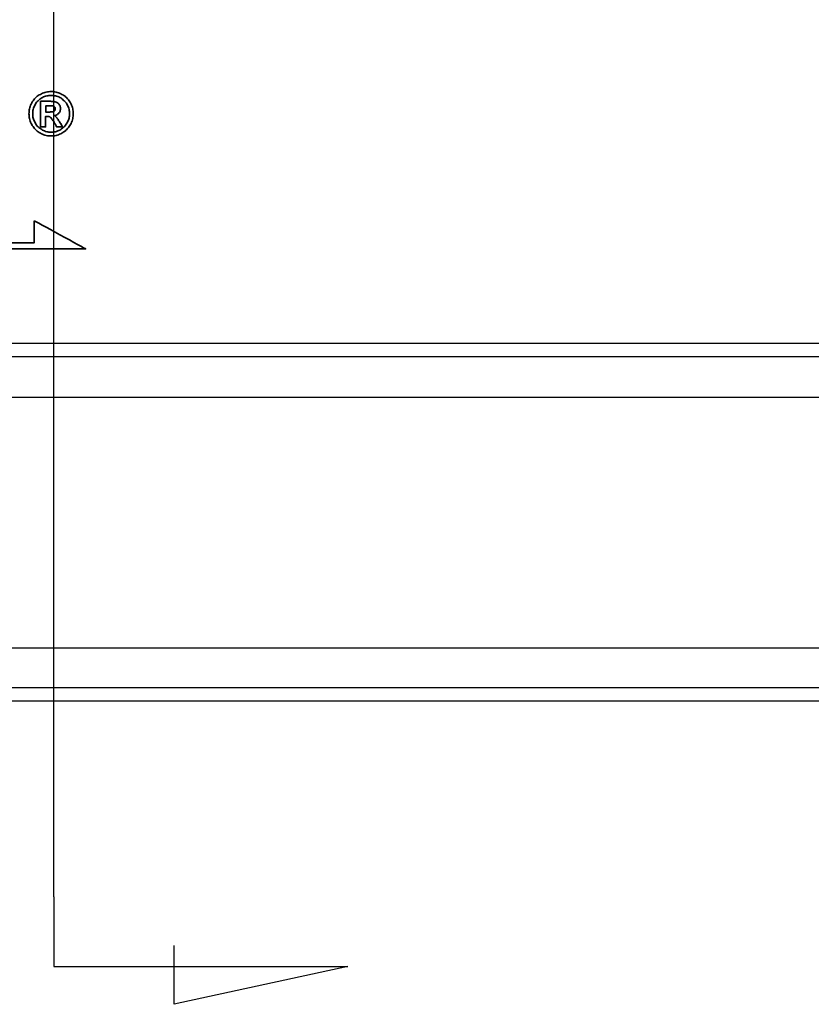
# Model space of a CAD drawing. Header units: millimetres. Extents: x -386 to 3135, y -1989 to 860.
# Tile 332 of 596: x 1750 to 1780, y -1942 to -1905. Entities that reach past the tile are written whole.
import ezdxf
from ezdxf.lldxf.tags import DXFTag

# ---------------------------------------------------------------- set-up
doc = ezdxf.new("R2010")
doc.units = ezdxf.units.MM
doc.layers.get('0').update_dxf_attribs({"linetype": 'CONTINUOUS'})
doc.layers.add('DIM', color=4, linetype='CONTINUOUS')
doc.layers.add('layer 1', color=7, linetype='CONTINUOUS')
tags = doc.linetypes.add('DASHED', pattern=[25.72, 12.86, -12.86]).pattern_tags.tags
tags[6:7] = [DXFTag(74, 4), DXFTag(75, 0), DXFTag(340, '0'), DXFTag(46, 0.0), DXFTag(50, 0.0), DXFTag(44, 0.0), DXFTag(45, 0.0)]
tags[4:5] = [DXFTag(74, 4), DXFTag(75, 0), DXFTag(340, '0'), DXFTag(46, 0.0), DXFTag(50, 0.0), DXFTag(44, 0.0), DXFTag(45, 0.0)]

# ---------------------------------------------------------------- blocks, each defined once
blk = doc.blocks.new('TBI MOTION logo(完整正式版)')
at = {"layer": 'layer 1', "color": 22, "lineweight": 35}
for points, knots in [([(81.20634, 4.98624), (81.20634, 4.98624), (81.18649, 5.32862), (81.18649, 5.32862), (81.18649, 5.32862), (81.18649, 5.32862), (81.13886, 5.66206), (81.13886, 5.66206), (81.13886, 5.66206), (81.13886, 5.66206), (81.04359, 5.97764), (81.04359, 5.97764), (81.04359, 5.97764), (81.04359, 5.97764), (80.91061, 6.29124), (80.91061, 6.29124), (80.91061, 6.29124), (80.91061, 6.29124), (80.75778, 6.58697), (80.75778, 6.58697), (80.75778, 6.58697), (80.75778, 6.58697), (80.5593, 6.85294), (80.5593, 6.85294), (80.5593, 6.85294), (80.5593, 6.85294), (80.33105, 7.1189), (80.33105, 7.1189), (80.33105, 7.1189), (80.33105, 7.1189), (80.09287, 7.33921), (80.09287, 7.33921), (80.09287, 7.33921), (80.09287, 7.33921), (79.815, 7.51982), (79.815, 7.51982), (79.815, 7.51982), (79.815, 7.51982), (79.51133, 7.69051), (79.51133, 7.69051), (79.51133, 7.69051), (79.51133, 7.69051), (79.19773, 7.8235), (79.19773, 7.8235), (79.19773, 7.8235), (79.19773, 7.8235), (78.88215, 7.91877), (78.88215, 7.91877), (78.88215, 7.91877), (78.88215, 7.91877), (78.54871, 7.95846), (78.54871, 7.95846), (78.54871, 7.95846), (78.54871, 7.95846), (78.21526, 7.98625), (78.21526, 7.98625), (78.21526, 7.98625), (78.21526, 7.98625), (77.87388, 7.95846), (77.87388, 7.95846), (77.87388, 7.95846), (77.87388, 7.95846), (77.54044, 7.91877), (77.54044, 7.91877), (77.54044, 7.91877), (77.54044, 7.91877), (77.22485, 7.8235), (77.22485, 7.8235), (77.22485, 7.8235), (77.22485, 7.8235), (76.91027, 7.69051), (76.91027, 7.69051), (76.91027, 7.69051), (76.91027, 7.69051), (76.6056, 7.51982), (76.6056, 7.51982), (76.6056, 7.51982), (76.6056, 7.51982), (76.32972, 7.33921), (76.32972, 7.33921), (76.32972, 7.33921), (76.32972, 7.33921), (76.09154, 7.1189), (76.09154, 7.1189), (76.09154, 7.1189), (76.09154, 7.1189), (75.86329, 6.85294), (75.86329, 6.85294), (75.86329, 6.85294), (75.86329, 6.85294), (75.66382, 6.58697), (75.66382, 6.58697), (75.66382, 6.58697), (75.66382, 6.58697), (75.51099, 6.29124), (75.51099, 6.29124), (75.51099, 6.29124), (75.51099, 6.29124), (75.37702, 5.97764), (75.37702, 5.97764), (75.37702, 5.97764), (75.37702, 5.97764), (75.28175, 5.66206), (75.28175, 5.66206), (75.28175, 5.66206), (75.28175, 5.66206), (75.23411, 5.32862), (75.23411, 5.32862), (75.23411, 5.32862), (75.23411, 5.32862), (75.21625, 4.98624), (75.21625, 4.98624), (75.21625, 4.98624), (75.21625, 4.98624), (75.23411, 4.6528), (75.23411, 4.6528), (75.23411, 4.6528), (75.23411, 4.6528), (75.28175, 4.32035), (75.28175, 4.32035), (75.28175, 4.32035), (75.28175, 4.32035), (75.37702, 3.99583), (75.37702, 3.99583), (75.37702, 3.99583), (75.37702, 3.99583), (75.51099, 3.68224), (75.51099, 3.68224), (75.51099, 3.68224), (75.51099, 3.68224), (75.66382, 3.38749), (75.66382, 3.38749), (75.66382, 3.38749), (75.66382, 3.38749), (75.86329, 3.10963), (75.86329, 3.10963), (75.86329, 3.10963), (75.86329, 3.10963), (76.09154, 2.87145), (76.09154, 2.87145), (76.09154, 2.87145), (76.09154, 2.87145), (76.32972, 2.6432), (76.32972, 2.6432), (76.32972, 2.6432), (76.32972, 2.6432), (76.6056, 2.43381), (76.6056, 2.43381), (76.6056, 2.43381), (76.6056, 2.43381), (76.91027, 2.27205), (76.91027, 2.27205), (76.91027, 2.27205), (76.91027, 2.27205), (77.22485, 2.13906), (77.22485, 2.13906), (77.22485, 2.13906), (77.22485, 2.13906), (77.54044, 2.0438), (77.54044, 2.0438), (77.54044, 2.0438), (77.54044, 2.0438), (77.87388, 1.99616), (77.87388, 1.99616), (77.87388, 1.99616), (77.87388, 1.99616), (78.21526, 1.97631), (78.21526, 1.97631), (78.21526, 1.97631), (78.21526, 1.97631), (78.54871, 1.99616), (78.54871, 1.99616), (78.54871, 1.99616), (78.54871, 1.99616), (78.88215, 2.0438), (78.88215, 2.0438), (78.88215, 2.0438), (78.88215, 2.0438), (79.19773, 2.13906), (79.19773, 2.13906), (79.19773, 2.13906), (79.19773, 2.13906), (79.51133, 2.27205), (79.51133, 2.27205), (79.51133, 2.27205), (79.51133, 2.27205), (79.815, 2.43381), (79.815, 2.43381), (79.815, 2.43381), (79.815, 2.43381), (80.09287, 2.6432), (80.09287, 2.6432), (80.09287, 2.6432), (80.09287, 2.6432), (80.33105, 2.87145), (80.33105, 2.87145), (80.33105, 2.87145), (80.33105, 2.87145), (80.5593, 3.10963), (80.5593, 3.10963), (80.5593, 3.10963), (80.5593, 3.10963), (80.75778, 3.38749), (80.75778, 3.38749), (80.75778, 3.38749), (80.75778, 3.38749), (80.91061, 3.68224), (80.91061, 3.68224), (80.91061, 3.68224), (80.91061, 3.68224), (81.04359, 3.99583), (81.04359, 3.99583), (81.04359, 3.99583), (81.04359, 3.99583), (81.13886, 4.32035), (81.13886, 4.32035), (81.13886, 4.32035), (81.13886, 4.32035), (81.18649, 4.6528), (81.18649, 4.6528), (81.18649, 4.6528), (81.18649, 4.6528), (81.20634, 4.98624), (81.20634, 4.98624)], [0, 0, 0, 0, 0.017857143, 0.017857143, 0.017857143, 0.017857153, 0.035714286, 0.035714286, 0.035714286, 0.035714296, 0.053571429, 0.053571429, 0.053571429, 0.053571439, 0.071428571, 0.071428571, 0.071428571, 0.071428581, 0.089285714, 0.089285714, 0.089285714, 0.089285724, 0.107142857, 0.107142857, 0.107142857, 0.107142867, 0.125, 0.125, 0.125, 0.12500001, 0.142857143, 0.142857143, 0.142857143, 0.142857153, 0.160714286, 0.160714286, 0.160714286, 0.160714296, 0.178571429, 0.178571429, 0.178571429, 0.178571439, 0.196428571, 0.196428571, 0.196428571, 0.196428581, 0.214285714, 0.214285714, 0.214285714, 0.214285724, 0.232142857, 0.232142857, 0.232142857, 0.232142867, 0.25, 0.25, 0.25, 0.25000001, 0.267857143, 0.267857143, 0.267857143, 0.267857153, 0.285714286, 0.285714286, 0.285714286, 0.285714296, 0.303571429, 0.303571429, 0.303571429, 0.303571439, 0.321428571, 0.321428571, 0.321428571, 0.321428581, 0.339285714, 0.339285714, 0.339285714, 0.339285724, 0.357142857, 0.357142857, 0.357142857, 0.357142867, 0.375, 0.375, 0.375, 0.37500001, 0.392857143, 0.392857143, 0.392857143, 0.392857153, 0.410714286, 0.410714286, 0.410714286, 0.410714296, 0.428571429, 0.428571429, 0.428571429, 0.428571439, 0.446428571, 0.446428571, 0.446428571, 0.446428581, 0.464285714, 0.464285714, 0.464285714, 0.464285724, 0.482142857, 0.482142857, 0.482142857, 0.482142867, 0.5, 0.5, 0.5, 0.50000001, 0.517857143, 0.517857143, 0.517857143, 0.517857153, 0.535714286, 0.535714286, 0.535714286, 0.535714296, 0.553571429, 0.553571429, 0.553571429, 0.553571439, 0.571428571, 0.571428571, 0.571428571, 0.571428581, 0.589285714, 0.589285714, 0.589285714, 0.589285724, 0.607142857, 0.607142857, 0.607142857, 0.607142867, 0.625, 0.625, 0.625, 0.62500001, 0.642857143, 0.642857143, 0.642857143, 0.642857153, 0.660714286, 0.660714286, 0.660714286, 0.660714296, 0.678571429, 0.678571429, 0.678571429, 0.678571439, 0.696428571, 0.696428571, 0.696428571, 0.696428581, 0.714285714, 0.714285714, 0.714285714, 0.714285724, 0.732142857, 0.732142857, 0.732142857, 0.732142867, 0.75, 0.75, 0.75, 0.75000001, 0.767857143, 0.767857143, 0.767857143, 0.767857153, 0.785714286, 0.785714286, 0.785714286, 0.785714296, 0.803571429, 0.803571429, 0.803571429, 0.803571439, 0.821428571, 0.821428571, 0.821428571, 0.821428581, 0.839285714, 0.839285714, 0.839285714, 0.839285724, 0.857142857, 0.857142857, 0.857142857, 0.857142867, 0.875, 0.875, 0.875, 0.87500001, 0.892857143, 0.892857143, 0.892857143, 0.892857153, 0.910714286, 0.910714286, 0.910714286, 0.910714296, 0.928571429, 0.928571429, 0.928571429, 0.928571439, 0.946428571, 0.946428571, 0.946428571, 0.946428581, 0.964285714, 0.964285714, 0.964285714, 0.964285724, 0.982142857, 0.982142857, 0.982142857, 0.982142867, 1, 1, 1, 1]), ([(80.71014, 4.98624), (80.71014, 4.98624), (80.69129, 5.29091), (80.69129, 5.29091), (80.69129, 5.29091), (80.69129, 5.29091), (80.64464, 5.57672), (80.64464, 5.57672), (80.64464, 5.57672), (80.64464, 5.57672), (80.54937, 5.87245), (80.54937, 5.87245), (80.54937, 5.87245), (80.54937, 5.87245), (80.41639, 6.14833), (80.41639, 6.14833), (80.41639, 6.14833), (80.41639, 6.14833), (80.27349, 6.41429), (80.27349, 6.41429), (80.27349, 6.41429), (80.27349, 6.41429), (80.08295, 6.64255), (80.08295, 6.64255), (80.08295, 6.64255), (80.08295, 6.64255), (79.86264, 6.84301), (79.86264, 6.84301), (79.86264, 6.84301), (79.86264, 6.84301), (79.63439, 7.03355), (79.63439, 7.03355), (79.63439, 7.03355), (79.63439, 7.03355), (79.37835, 7.1963), (79.37835, 7.1963), (79.37835, 7.1963), (79.37835, 7.1963), (79.10246, 7.30944), (79.10246, 7.30944), (79.10246, 7.30944), (79.10246, 7.30944), (78.81665, 7.40471), (78.81665, 7.40471), (78.81665, 7.40471), (78.81665, 7.40471), (78.511, 7.45234), (78.511, 7.45234), (78.511, 7.45234), (78.511, 7.45234), (78.21526, 7.47219), (78.21526, 7.47219), (78.21526, 7.47219), (78.21526, 7.47219), (77.9106, 7.45234), (77.9106, 7.45234), (77.9106, 7.45234), (77.9106, 7.45234), (77.61685, 7.40471), (77.61685, 7.40471), (77.61685, 7.40471), (77.61685, 7.40471), (77.32012, 7.30944), (77.32012, 7.30944), (77.32012, 7.30944), (77.32012, 7.30944), (77.06309, 7.1963), (77.06309, 7.1963), (77.06309, 7.1963), (77.06309, 7.1963), (76.80606, 7.03355), (76.80606, 7.03355), (76.80606, 7.03355), (76.80606, 7.03355), (76.55797, 6.84301), (76.55797, 6.84301), (76.55797, 6.84301), (76.55797, 6.84301), (76.34063, 6.64255), (76.34063, 6.64255), (76.34063, 6.64255), (76.34063, 6.64255), (76.1491, 6.41429), (76.1491, 6.41429), (76.1491, 6.41429), (76.1491, 6.41429), (76.0062, 6.14833), (76.0062, 6.14833), (76.0062, 6.14833), (76.0062, 6.14833), (75.88314, 5.87245), (75.88314, 5.87245), (75.88314, 5.87245), (75.88314, 5.87245), (75.77794, 5.57672), (75.77794, 5.57672), (75.77794, 5.57672), (75.77794, 5.57672), (75.73924, 5.29091), (75.73924, 5.29091), (75.73924, 5.29091), (75.73924, 5.29091), (75.72039, 4.98624), (75.72039, 4.98624), (75.72039, 4.98624), (75.72039, 4.98624), (75.73924, 4.67165), (75.73924, 4.67165), (75.73924, 4.67165), (75.73924, 4.67165), (75.77794, 4.37791), (75.77794, 4.37791), (75.77794, 4.37791), (75.77794, 4.37791), (75.88314, 4.10102), (75.88314, 4.10102), (75.88314, 4.10102), (75.88314, 4.10102), (76.0062, 3.83407), (76.0062, 3.83407), (76.0062, 3.83407), (76.0062, 3.83407), (76.15902, 3.56811), (76.15902, 3.56811), (76.15902, 3.56811), (76.15902, 3.56811), (76.34063, 3.32001), (76.34063, 3.32001), (76.34063, 3.32001), (76.34063, 3.32001), (76.55797, 3.11955), (76.55797, 3.11955), (76.55797, 3.11955), (76.55797, 3.11955), (76.80606, 2.92901), (76.80606, 2.92901), (76.80606, 2.92901), (76.80606, 2.92901), (77.06309, 2.76725), (77.06309, 2.76725), (77.06309, 2.76725), (77.06309, 2.76725), (77.32012, 2.65412), (77.32012, 2.65412), (77.32012, 2.65412), (77.32012, 2.65412), (77.61685, 2.55786), (77.61685, 2.55786), (77.61685, 2.55786), (77.61685, 2.55786), (77.9106, 2.51022), (77.9106, 2.51022), (77.9106, 2.51022), (77.9106, 2.51022), (78.21526, 2.49137), (78.21526, 2.49137), (78.21526, 2.49137), (78.21526, 2.49137), (78.511, 2.51022), (78.511, 2.51022), (78.511, 2.51022), (78.511, 2.51022), (78.81665, 2.55786), (78.81665, 2.55786), (78.81665, 2.55786), (78.81665, 2.55786), (79.10246, 2.65412), (79.10246, 2.65412), (79.10246, 2.65412), (79.10246, 2.65412), (79.37835, 2.76725), (79.37835, 2.76725), (79.37835, 2.76725), (79.37835, 2.76725), (79.63439, 2.92901), (79.63439, 2.92901), (79.63439, 2.92901), (79.63439, 2.92901), (79.86264, 3.11955), (79.86264, 3.11955), (79.86264, 3.11955), (79.86264, 3.11955), (80.08295, 3.32001), (80.08295, 3.32001), (80.08295, 3.32001), (80.08295, 3.32001), (80.26356, 3.56811), (80.26356, 3.56811), (80.26356, 3.56811), (80.26356, 3.56811), (80.41639, 3.83407), (80.41639, 3.83407), (80.41639, 3.83407), (80.41639, 3.83407), (80.54937, 4.10102), (80.54937, 4.10102), (80.54937, 4.10102), (80.54937, 4.10102), (80.64464, 4.37791), (80.64464, 4.37791), (80.64464, 4.37791), (80.64464, 4.37791), (80.69129, 4.67165), (80.69129, 4.67165), (80.69129, 4.67165), (80.69129, 4.67165), (80.71014, 4.98624), (80.71014, 4.98624)], [0, 0, 0, 0, 0.019230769, 0.019230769, 0.019230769, 0.019230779, 0.038461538, 0.038461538, 0.038461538, 0.038461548, 0.057692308, 0.057692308, 0.057692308, 0.057692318, 0.076923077, 0.076923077, 0.076923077, 0.076923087, 0.096153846, 0.096153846, 0.096153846, 0.096153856, 0.115384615, 0.115384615, 0.115384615, 0.115384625, 0.134615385, 0.134615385, 0.134615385, 0.134615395, 0.153846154, 0.153846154, 0.153846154, 0.153846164, 0.173076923, 0.173076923, 0.173076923, 0.173076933, 0.192307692, 0.192307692, 0.192307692, 0.192307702, 0.211538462, 0.211538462, 0.211538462, 0.211538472, 0.230769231, 0.230769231, 0.230769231, 0.230769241, 0.25, 0.25, 0.25, 0.25000001, 0.269230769, 0.269230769, 0.269230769, 0.269230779, 0.288461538, 0.288461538, 0.288461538, 0.288461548, 0.307692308, 0.307692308, 0.307692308, 0.307692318, 0.326923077, 0.326923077, 0.326923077, 0.326923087, 0.346153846, 0.346153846, 0.346153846, 0.346153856, 0.365384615, 0.365384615, 0.365384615, 0.365384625, 0.384615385, 0.384615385, 0.384615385, 0.384615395, 0.403846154, 0.403846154, 0.403846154, 0.403846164, 0.423076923, 0.423076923, 0.423076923, 0.423076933, 0.442307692, 0.442307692, 0.442307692, 0.442307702, 0.461538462, 0.461538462, 0.461538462, 0.461538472, 0.480769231, 0.480769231, 0.480769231, 0.480769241, 0.5, 0.5, 0.5, 0.50000001, 0.519230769, 0.519230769, 0.519230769, 0.519230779, 0.538461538, 0.538461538, 0.538461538, 0.538461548, 0.557692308, 0.557692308, 0.557692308, 0.557692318, 0.576923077, 0.576923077, 0.576923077, 0.576923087, 0.596153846, 0.596153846, 0.596153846, 0.596153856, 0.615384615, 0.615384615, 0.615384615, 0.615384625, 0.634615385, 0.634615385, 0.634615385, 0.634615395, 0.653846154, 0.653846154, 0.653846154, 0.653846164, 0.673076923, 0.673076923, 0.673076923, 0.673076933, 0.692307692, 0.692307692, 0.692307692, 0.692307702, 0.711538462, 0.711538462, 0.711538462, 0.711538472, 0.730769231, 0.730769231, 0.730769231, 0.730769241, 0.75, 0.75, 0.75, 0.75000001, 0.769230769, 0.769230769, 0.769230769, 0.769230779, 0.788461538, 0.788461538, 0.788461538, 0.788461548, 0.807692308, 0.807692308, 0.807692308, 0.807692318, 0.826923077, 0.826923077, 0.826923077, 0.826923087, 0.846153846, 0.846153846, 0.846153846, 0.846153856, 0.865384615, 0.865384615, 0.865384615, 0.865384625, 0.884615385, 0.884615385, 0.884615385, 0.884615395, 0.903846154, 0.903846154, 0.903846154, 0.903846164, 0.923076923, 0.923076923, 0.923076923, 0.923076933, 0.942307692, 0.942307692, 0.942307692, 0.942307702, 0.961538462, 0.961538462, 0.961538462, 0.961538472, 0.980769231, 0.980769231, 0.980769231, 0.980769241, 1, 1, 1, 1]), ([(76.78721, 3.2823), (76.78721, 3.2823), (76.78721, 3.32001), (76.78721, 3.32001), (76.78721, 3.32001), (76.78721, 3.32001), (76.78721, 3.42422), (76.78721, 3.42422), (76.78721, 3.42422), (76.78721, 3.42422), (76.78721, 3.59689), (76.78721, 3.59689), (76.78721, 3.59689), (76.78721, 3.59689), (76.78721, 3.80529), (76.78721, 3.80529), (76.78721, 3.80529), (76.78721, 3.80529), (76.78721, 4.0524), (76.78721, 4.0524), (76.78721, 4.0524), (76.78721, 4.0524), (76.78721, 4.32035), (76.78721, 4.32035), (76.78721, 4.32035), (76.78721, 4.32035), (76.78721, 4.92868), (76.78721, 4.92868), (76.78721, 4.92868), (76.78721, 4.92868), (76.78721, 5.53801), (76.78721, 5.53801), (76.78721, 5.53801), (76.78721, 5.53801), (76.78721, 5.82482), (76.78721, 5.82482), (76.78721, 5.82482), (76.78721, 5.82482), (76.78721, 6.07291), (76.78721, 6.07291), (76.78721, 6.07291), (76.78721, 6.07291), (76.78721, 6.30017), (76.78721, 6.30017), (76.78721, 6.30017), (76.78721, 6.30017), (76.78721, 6.45399), (76.78721, 6.45399), (76.78721, 6.45399), (76.78721, 6.45399), (76.78721, 6.5572), (76.78721, 6.5572), (76.78721, 6.5572), (76.78721, 6.5572), (76.78721, 6.59689), (76.78721, 6.59689), (76.78721, 6.59689), (76.78721, 6.59689), (76.78721, 6.67232), (76.78721, 6.67232), (76.78721, 6.67232), (76.78721, 6.67232), (76.8537, 6.67232), (76.8537, 6.67232), (76.8537, 6.67232), (76.8537, 6.67232), (76.87355, 6.67232), (76.87355, 6.67232), (76.87355, 6.67232), (76.87355, 6.67232), (76.91027, 6.67232), (76.91027, 6.67232), (76.91027, 6.67232), (76.91027, 6.67232), (77.04424, 6.67232), (77.04424, 6.67232), (77.04424, 6.67232), (77.04424, 6.67232), (77.22485, 6.67232), (77.22485, 6.67232), (77.22485, 6.67232), (77.22485, 6.67232), (77.43524, 6.67232), (77.43524, 6.67232), (77.43524, 6.67232), (77.43524, 6.67232), (77.65357, 6.67232), (77.65357, 6.67232), (77.65357, 6.67232), (77.65357, 6.67232), (77.82625, 6.67232), (77.82625, 6.67232), (77.82625, 6.67232), (77.82625, 6.67232), (77.94037, 6.67232), (77.94037, 6.67232), (77.94037, 6.67232), (77.94037, 6.67232), (77.97709, 6.67232), (77.97709, 6.67232), (77.97709, 6.67232), (77.97709, 6.67232), (77.99694, 6.67232), (77.99694, 6.67232), (77.99694, 6.67232), (77.99694, 6.67232), (78.00686, 6.67232), (78.00686, 6.67232), (78.00686, 6.67232), (78.00686, 6.67232), (78.28275, 6.6624), (78.28275, 6.6624), (78.28275, 6.6624), (78.28275, 6.6624), (78.50107, 6.64255), (78.50107, 6.64255), (78.50107, 6.64255), (78.50107, 6.64255), (78.511, 6.64255), (78.511, 6.64255), (78.511, 6.64255), (78.511, 6.64255), (78.70154, 6.61476), (78.70154, 6.61476), (78.70154, 6.61476), (78.70154, 6.61476), (78.70154, 6.60483), (78.70154, 6.60483), (78.70154, 6.60483), (78.70154, 6.60483), (78.86429, 6.56713), (78.86429, 6.56713), (78.86429, 6.56713), (78.86429, 6.56713), (78.87223, 6.56713), (78.87223, 6.56713), (78.87223, 6.56713), (78.87223, 6.56713), (78.99727, 6.51056), (78.99727, 6.51056), (78.99727, 6.51056), (78.99727, 6.51056), (79.00719, 6.51056), (79.00719, 6.51056), (79.00719, 6.51056), (79.00719, 6.51056), (79.00719, 6.50162), (79.00719, 6.50162), (79.00719, 6.50162), (79.00719, 6.50162), (79.1104, 6.43415), (79.1104, 6.43415), (79.1104, 6.43415), (79.1104, 6.43415), (79.12132, 6.43415), (79.12132, 6.43415), (79.12132, 6.43415), (79.12132, 6.43415), (79.22552, 6.34781), (79.22552, 6.34781), (79.22552, 6.34781), (79.22552, 6.34781), (79.23544, 6.33888), (79.23544, 6.33888), (79.23544, 6.33888), (79.23544, 6.33888), (79.23544, 6.32895), (79.23544, 6.32895), (79.23544, 6.32895), (79.23544, 6.32895), (79.31087, 6.21483), (79.31087, 6.21483), (79.31087, 6.21483), (79.31087, 6.21483), (79.38629, 6.1007), (79.38629, 6.1007), (79.38629, 6.1007), (79.38629, 6.1007), (79.3972, 6.1007), (79.3972, 6.1007), (79.3972, 6.1007), (79.3972, 6.1007), (79.3972, 6.09078), (79.3972, 6.09078), (79.3972, 6.09078), (79.3972, 6.09078), (79.43392, 5.97764), (79.43392, 5.97764), (79.43392, 5.97764), (79.43392, 5.97764), (79.43392, 5.96772), (79.43392, 5.96772), (79.43392, 5.96772), (79.43392, 5.96772), (79.47362, 5.83474), (79.47362, 5.83474), (79.47362, 5.83474), (79.47362, 5.83474), (79.48156, 5.82482), (79.48156, 5.82482), (79.48156, 5.82482), (79.48156, 5.82482), (79.48156, 5.69977), (79.48156, 5.69977), (79.48156, 5.69977), (79.48156, 5.69977), (79.48156, 5.69183), (79.48156, 5.69183), (79.48156, 5.69183), (79.48156, 5.69183), (79.4637, 5.51915), (79.4637, 5.51915), (79.4637, 5.51915), (79.4637, 5.51915), (79.4637, 5.51122), (79.4637, 5.51122), (79.4637, 5.51122), (79.4637, 5.51122), (79.45377, 5.51122), (79.45377, 5.51122), (79.45377, 5.51122), (79.45377, 5.51122), (79.41507, 5.34847), (79.41507, 5.34847), (79.41507, 5.34847), (79.41507, 5.34847), (79.41507, 5.33854), (79.41507, 5.33854), (79.41507, 5.33854), (79.41507, 5.33854), (79.41507, 5.32862), (79.41507, 5.32862), (79.41507, 5.32862), (79.41507, 5.32862), (79.33865, 5.16785), (79.33865, 5.16785), (79.33865, 5.16785), (79.33865, 5.16785), (79.33071, 5.15693), (79.33071, 5.15693), (79.33071, 5.15693), (79.33071, 5.15693), (79.2156, 5.02495), (79.2156, 5.02495), (79.2156, 5.02495), (79.2156, 5.02495), (79.20567, 5.01502), (79.20567, 5.01502), (79.20567, 5.01502), (79.20567, 5.01502), (79.05483, 4.89991), (79.05483, 4.89991), (79.05483, 4.89991), (79.05483, 4.89991), (79.04491, 4.89197), (79.04491, 4.89197), (79.04491, 4.89197), (79.04491, 4.89197), (78.89208, 4.7967), (78.89208, 4.7967), (78.89208, 4.7967), (78.89208, 4.7967), (78.88215, 4.7967), (78.88215, 4.7967), (78.88215, 4.7967), (78.88215, 4.7967), (78.69161, 4.73913), (78.69161, 4.73913), (78.69161, 4.73913), (78.69161, 4.73913), (78.68169, 4.73913), (78.68169, 4.73913), (78.68169, 4.73913), (78.68169, 4.73913), (78.68169, 4.72921), (78.68169, 4.72921), (78.68169, 4.72921), (78.68169, 4.72921), (78.78688, 4.63394), (78.78688, 4.63394), (78.78688, 4.63394), (78.78688, 4.63394), (78.902, 4.52875), (78.902, 4.52875), (78.902, 4.52875), (78.902, 4.52875), (78.91093, 4.52081), (78.91093, 4.52081), (78.91093, 4.52081), (78.91093, 4.52081), (79.02506, 4.36798), (79.02506, 4.36798), (79.02506, 4.36798), (79.02506, 4.36798), (79.1501, 4.1953), (79.1501, 4.1953), (79.1501, 4.1953), (79.1501, 4.1953), (79.1501, 4.18736), (79.1501, 4.18736), (79.1501, 4.18736), (79.1501, 4.18736), (79.29201, 3.96705), (79.29201, 3.96705), (79.29201, 3.96705), (79.29201, 3.96705), (79.31087, 3.93828), (79.31087, 3.93828), (79.31087, 3.93828), (79.31087, 3.93828), (79.32079, 3.93828), (79.32079, 3.93828), (79.32079, 3.93828), (79.32079, 3.93828), (79.3585, 3.87178), (79.3585, 3.87178), (79.3585, 3.87178), (79.3585, 3.87178), (79.50141, 3.64353), (79.50141, 3.64353), (79.50141, 3.64353), (79.50141, 3.64353), (79.51133, 3.64353), (79.51133, 3.64353), (79.51133, 3.64353), (79.51133, 3.64353), (79.64431, 3.41528), (79.64431, 3.41528), (79.64431, 3.41528), (79.64431, 3.41528), (79.68202, 3.3478), (79.68202, 3.3478), (79.68202, 3.3478), (79.68202, 3.3478), (79.70187, 3.31009), (79.70187, 3.31009), (79.70187, 3.31009), (79.70187, 3.31009), (79.7495, 3.2049), (79.7495, 3.2049), (79.7495, 3.2049), (79.7495, 3.2049), (79.64431, 3.2049), (79.64431, 3.2049), (79.64431, 3.2049), (79.64431, 3.2049), (79.62546, 3.2049), (79.62546, 3.2049), (79.62546, 3.2049), (79.62546, 3.2049), (79.53912, 3.2049), (79.53912, 3.2049), (79.53912, 3.2049), (79.53912, 3.2049), (79.31087, 3.2049), (79.31087, 3.2049), (79.31087, 3.2049), (79.31087, 3.2049), (79.08262, 3.2049), (79.08262, 3.2049), (79.08262, 3.2049), (79.08262, 3.2049), (79.00719, 3.2049), (79.00719, 3.2049), (79.00719, 3.2049), (79.00719, 3.2049), (78.98735, 3.2049), (78.98735, 3.2049), (78.98735, 3.2049), (78.98735, 3.2049), (78.94964, 3.2049), (78.94964, 3.2049), (78.94964, 3.2049), (78.94964, 3.2049), (78.92979, 3.24459), (78.92979, 3.24459), (78.92979, 3.24459), (78.92979, 3.24459), (78.91093, 3.2823), (78.91093, 3.2823), (78.91093, 3.2823), (78.91093, 3.2823), (78.91093, 3.29223), (78.91093, 3.29223), (78.91093, 3.29223), (78.91093, 3.29223), (78.89208, 3.3478), (78.89208, 3.3478), (78.89208, 3.3478), (78.89208, 3.3478), (78.78688, 3.52048), (78.78688, 3.52048), (78.78688, 3.52048), (78.78688, 3.52048), (78.69161, 3.7001), (78.69161, 3.7001), (78.69161, 3.7001), (78.69161, 3.7001), (78.6539, 3.7388), (78.6539, 3.7388), (78.6539, 3.7388), (78.6539, 3.7388), (78.64398, 3.74873), (78.64398, 3.74873), (78.64398, 3.74873), (78.64398, 3.74873), (78.64398, 3.75766), (78.64398, 3.75766), (78.64398, 3.75766), (78.64398, 3.75766), (78.63405, 3.78644), (78.63405, 3.78644), (78.63405, 3.78644), (78.63405, 3.78644), (78.48321, 4.04347), (78.48321, 4.04347), (78.48321, 4.04347), (78.48321, 4.04347), (78.33038, 4.2618), (78.33038, 4.2618), (78.33038, 4.2618), (78.33038, 4.2618), (78.20732, 4.43447), (78.20732, 4.43447), (78.20732, 4.43447), (78.20732, 4.43447), (78.09221, 4.52081), (78.09221, 4.52081), (78.09221, 4.52081), (78.09221, 4.52081), (78.02472, 4.56845), (78.02472, 4.56845), (78.02472, 4.56845), (78.02472, 4.56845), (77.9493, 4.60616), (77.9493, 4.60616), (77.9493, 4.60616), (77.9493, 4.60616), (77.8451, 4.61608), (77.8451, 4.61608), (77.8451, 4.61608), (77.8451, 4.61608), (77.71113, 4.61608), (77.71113, 4.61608), (77.71113, 4.61608), (77.71113, 4.61608), (77.69128, 4.61608), (77.69128, 4.61608), (77.69128, 4.61608), (77.69128, 4.61608), (77.67342, 4.61608), (77.67342, 4.61608), (77.67342, 4.61608), (77.67342, 4.61608), (77.5583, 4.61608), (77.5583, 4.61608), (77.5583, 4.61608), (77.5583, 4.61608), (77.46303, 4.61608), (77.46303, 4.61608), (77.46303, 4.61608), (77.46303, 4.61608), (77.46303, 4.54761), (77.46303, 4.54761), (77.46303, 4.54761), (77.46303, 4.54761), (77.46303, 4.47318), (77.46303, 4.47318), (77.46303, 4.47318), (77.46303, 4.47318), (77.46303, 4.24294), (77.46303, 4.24294), (77.46303, 4.24294), (77.46303, 4.24294), (77.46303, 3.99583), (77.46303, 3.99583), (77.46303, 3.99583), (77.46303, 3.99583), (77.46303, 3.72888), (77.46303, 3.72888), (77.46303, 3.72888), (77.46303, 3.72888), (77.46303, 3.51055), (77.46303, 3.51055), (77.46303, 3.51055), (77.46303, 3.51055), (77.46303, 3.42422), (77.46303, 3.42422), (77.46303, 3.42422), (77.46303, 3.42422), (77.46303, 3.35773), (77.46303, 3.35773), (77.46303, 3.35773), (77.46303, 3.35773), (77.46303, 3.30017), (77.46303, 3.30017), (77.46303, 3.30017), (77.46303, 3.30017), (77.46303, 3.2823), (77.46303, 3.2823), (77.46303, 3.2823), (77.46303, 3.2823), (77.46303, 3.2049), (77.46303, 3.2049), (77.46303, 3.2049), (77.46303, 3.2049), (77.39753, 3.2049), (77.39753, 3.2049), (77.39753, 3.2049), (77.39753, 3.2049), (77.37768, 3.2049), (77.37768, 3.2049), (77.37768, 3.2049), (77.37768, 3.2049), (77.32012, 3.2049), (77.32012, 3.2049), (77.32012, 3.2049), (77.32012, 3.2049), (77.12165, 3.2049), (77.12165, 3.2049), (77.12165, 3.2049), (77.12165, 3.2049), (76.94897, 3.2049), (76.94897, 3.2049), (76.94897, 3.2049), (76.94897, 3.2049), (76.8924, 3.2049), (76.8924, 3.2049), (76.8924, 3.2049), (76.8924, 3.2049), (76.8537, 3.2049), (76.8537, 3.2049), (76.8537, 3.2049), (76.8537, 3.2049), (76.78721, 3.2049), (76.78721, 3.2049), (76.78721, 3.2049), (76.78721, 3.2049), (76.78721, 3.2823), (76.78721, 3.2823)], [0, 0, 0, 0, 0.007407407, 0.007407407, 0.007407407, 0.007407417, 0.014814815, 0.014814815, 0.014814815, 0.014814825, 0.022222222, 0.022222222, 0.022222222, 0.022222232, 0.02962963, 0.02962963, 0.02962963, 0.02962964, 0.037037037, 0.037037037, 0.037037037, 0.037037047, 0.044444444, 0.044444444, 0.044444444, 0.044444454, 0.051851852, 0.051851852, 0.051851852, 0.051851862, 0.059259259, 0.059259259, 0.059259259, 0.059259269, 0.066666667, 0.066666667, 0.066666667, 0.066666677, 0.074074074, 0.074074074, 0.074074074, 0.074074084, 0.081481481, 0.081481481, 0.081481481, 0.081481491, 0.088888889, 0.088888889, 0.088888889, 0.088888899, 0.096296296, 0.096296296, 0.096296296, 0.096296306, 0.103703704, 0.103703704, 0.103703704, 0.103703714, 0.111111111, 0.111111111, 0.111111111, 0.111111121, 0.118518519, 0.118518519, 0.118518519, 0.118518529, 0.125925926, 0.125925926, 0.125925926, 0.125925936, 0.133333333, 0.133333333, 0.133333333, 0.133333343, 0.140740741, 0.140740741, 0.140740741, 0.140740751, 0.148148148, 0.148148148, 0.148148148, 0.148148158, 0.155555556, 0.155555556, 0.155555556, 0.155555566, 0.162962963, 0.162962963, 0.162962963, 0.162962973, 0.17037037, 0.17037037, 0.17037037, 0.17037038, 0.177777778, 0.177777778, 0.177777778, 0.177777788, 0.185185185, 0.185185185, 0.185185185, 0.185185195, 0.192592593, 0.192592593, 0.192592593, 0.192592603, 0.2, 0.2, 0.2, 0.20000001, 0.207407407, 0.207407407, 0.207407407, 0.207407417, 0.214814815, 0.214814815, 0.214814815, 0.214814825, 0.222222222, 0.222222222, 0.222222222, 0.222222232, 0.22962963, 0.22962963, 0.22962963, 0.22962964, 0.237037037, 0.237037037, 0.237037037, 0.237037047, 0.244444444, 0.244444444, 0.244444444, 0.244444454, 0.251851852, 0.251851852, 0.251851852, 0.251851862, 0.259259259, 0.259259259, 0.259259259, 0.259259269, 0.266666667, 0.266666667, 0.266666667, 0.266666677, 0.274074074, 0.274074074, 0.274074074, 0.274074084, 0.281481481, 0.281481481, 0.281481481, 0.281481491, 0.288888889, 0.288888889, 0.288888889, 0.288888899, 0.296296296, 0.296296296, 0.296296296, 0.296296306, 0.303703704, 0.303703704, 0.303703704, 0.303703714, 0.311111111, 0.311111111, 0.311111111, 0.311111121, 0.318518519, 0.318518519, 0.318518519, 0.318518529, 0.325925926, 0.325925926, 0.325925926, 0.325925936, 0.333333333, 0.333333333, 0.333333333, 0.333333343, 0.340740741, 0.340740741, 0.340740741, 0.340740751, 0.348148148, 0.348148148, 0.348148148, 0.348148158, 0.355555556, 0.355555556, 0.355555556, 0.355555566, 0.362962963, 0.362962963, 0.362962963, 0.362962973, 0.37037037, 0.37037037, 0.37037037, 0.37037038, 0.377777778, 0.377777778, 0.377777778, 0.377777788, 0.385185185, 0.385185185, 0.385185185, 0.385185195, 0.392592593, 0.392592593, 0.392592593, 0.392592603, 0.4, 0.4, 0.4, 0.40000001, 0.407407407, 0.407407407, 0.407407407, 0.407407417, 0.414814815, 0.414814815, 0.414814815, 0.414814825, 0.422222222, 0.422222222, 0.422222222, 0.422222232, 0.42962963, 0.42962963, 0.42962963, 0.42962964, 0.437037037, 0.437037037, 0.437037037, 0.437037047, 0.444444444, 0.444444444, 0.444444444, 0.444444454, 0.451851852, 0.451851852, 0.451851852, 0.451851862, 0.459259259, 0.459259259, 0.459259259, 0.459259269, 0.466666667, 0.466666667, 0.466666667, 0.466666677, 0.474074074, 0.474074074, 0.474074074, 0.474074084, 0.481481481, 0.481481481, 0.481481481, 0.481481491, 0.488888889, 0.488888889, 0.488888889, 0.488888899, 0.496296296, 0.496296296, 0.496296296, 0.496296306, 0.503703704, 0.503703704, 0.503703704, 0.503703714, 0.511111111, 0.511111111, 0.511111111, 0.511111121, 0.518518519, 0.518518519, 0.518518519, 0.518518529, 0.525925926, 0.525925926, 0.525925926, 0.525925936, 0.533333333, 0.533333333, 0.533333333, 0.533333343, 0.540740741, 0.540740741, 0.540740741, 0.540740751, 0.548148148, 0.548148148, 0.548148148, 0.548148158, 0.555555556, 0.555555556, 0.555555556, 0.555555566, 0.562962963, 0.562962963, 0.562962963, 0.562962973, 0.57037037, 0.57037037, 0.57037037, 0.57037038, 0.577777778, 0.577777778, 0.577777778, 0.577777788, 0.585185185, 0.585185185, 0.585185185, 0.585185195, 0.592592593, 0.592592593, 0.592592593, 0.592592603, 0.6, 0.6, 0.6, 0.60000001, 0.607407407, 0.607407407, 0.607407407, 0.607407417, 0.614814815, 0.614814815, 0.614814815, 0.614814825, 0.622222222, 0.622222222, 0.622222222, 0.622222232, 0.62962963, 0.62962963, 0.62962963, 0.62962964, 0.637037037, 0.637037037, 0.637037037, 0.637037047, 0.644444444, 0.644444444, 0.644444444, 0.644444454, 0.651851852, 0.651851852, 0.651851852, 0.651851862, 0.659259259, 0.659259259, 0.659259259, 0.659259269, 0.666666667, 0.666666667, 0.666666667, 0.666666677, 0.674074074, 0.674074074, 0.674074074, 0.674074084, 0.681481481, 0.681481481, 0.681481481, 0.681481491, 0.688888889, 0.688888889, 0.688888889, 0.688888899, 0.696296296, 0.696296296, 0.696296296, 0.696296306, 0.703703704, 0.703703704, 0.703703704, 0.703703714, 0.711111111, 0.711111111, 0.711111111, 0.711111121, 0.718518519, 0.718518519, 0.718518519, 0.718518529, 0.725925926, 0.725925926, 0.725925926, 0.725925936, 0.733333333, 0.733333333, 0.733333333, 0.733333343, 0.740740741, 0.740740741, 0.740740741, 0.740740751, 0.748148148, 0.748148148, 0.748148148, 0.748148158, 0.755555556, 0.755555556, 0.755555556, 0.755555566, 0.762962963, 0.762962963, 0.762962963, 0.762962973, 0.77037037, 0.77037037, 0.77037037, 0.77037038, 0.777777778, 0.777777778, 0.777777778, 0.777777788, 0.785185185, 0.785185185, 0.785185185, 0.785185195, 0.792592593, 0.792592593, 0.792592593, 0.792592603, 0.8, 0.8, 0.8, 0.80000001, 0.807407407, 0.807407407, 0.807407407, 0.807407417, 0.814814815, 0.814814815, 0.814814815, 0.814814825, 0.822222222, 0.822222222, 0.822222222, 0.822222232, 0.82962963, 0.82962963, 0.82962963, 0.82962964, 0.837037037, 0.837037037, 0.837037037, 0.837037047, 0.844444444, 0.844444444, 0.844444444, 0.844444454, 0.851851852, 0.851851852, 0.851851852, 0.851851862, 0.859259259, 0.859259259, 0.859259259, 0.859259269, 0.866666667, 0.866666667, 0.866666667, 0.866666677, 0.874074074, 0.874074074, 0.874074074, 0.874074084, 0.881481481, 0.881481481, 0.881481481, 0.881481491, 0.888888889, 0.888888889, 0.888888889, 0.888888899, 0.896296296, 0.896296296, 0.896296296, 0.896296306, 0.903703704, 0.903703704, 0.903703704, 0.903703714, 0.911111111, 0.911111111, 0.911111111, 0.911111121, 0.918518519, 0.918518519, 0.918518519, 0.918518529, 0.925925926, 0.925925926, 0.925925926, 0.925925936, 0.933333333, 0.933333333, 0.933333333, 0.933333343, 0.940740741, 0.940740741, 0.940740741, 0.940740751, 0.948148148, 0.948148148, 0.948148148, 0.948148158, 0.955555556, 0.955555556, 0.955555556, 0.955555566, 0.962962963, 0.962962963, 0.962962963, 0.962962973, 0.97037037, 0.97037037, 0.97037037, 0.97037038, 0.977777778, 0.977777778, 0.977777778, 0.977777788, 0.985185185, 0.985185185, 0.985185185, 0.985185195, 0.992592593, 0.992592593, 0.992592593, 0.992592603, 1, 1, 1, 1]), ([(77.48288, 6.07291), (77.48288, 6.07291), (77.48288, 5.99551), (77.48288, 5.99551), (77.48288, 5.99551), (77.48288, 5.99551), (77.48288, 5.82482), (77.48288, 5.82482), (77.48288, 5.82482), (77.48288, 5.82482), (77.48288, 5.63328), (77.48288, 5.63328), (77.48288, 5.63328), (77.48288, 5.63328), (77.48288, 5.46358), (77.48288, 5.46358), (77.48288, 5.46358), (77.48288, 5.46358), (77.48288, 5.29091), (77.48288, 5.29091), (77.48288, 5.29091), (77.48288, 5.29091), (77.48288, 5.21449), (77.48288, 5.21449), (77.48288, 5.21449), (77.48288, 5.21449), (77.50074, 5.21449), (77.50074, 5.21449), (77.50074, 5.21449), (77.50074, 5.21449), (77.71113, 5.21449), (77.71113, 5.21449), (77.71113, 5.21449), (77.71113, 5.21449), (77.94037, 5.21449), (77.94037, 5.21449), (77.94037, 5.21449), (77.94037, 5.21449), (78.01579, 5.21449), (78.01579, 5.21449), (78.01579, 5.21449), (78.01579, 5.21449), (78.03465, 5.21449), (78.03465, 5.21449), (78.03465, 5.21449), (78.03465, 5.21449), (78.2629, 5.23335), (78.2629, 5.23335), (78.2629, 5.23335), (78.2629, 5.23335), (78.42565, 5.24327), (78.42565, 5.24327), (78.42565, 5.24327), (78.42565, 5.24327), (78.54871, 5.28098), (78.54871, 5.28098), (78.54871, 5.28098), (78.54871, 5.28098), (78.62611, 5.32862), (78.62611, 5.32862), (78.62611, 5.32862), (78.62611, 5.32862), (78.69161, 5.40503), (78.69161, 5.40503), (78.69161, 5.40503), (78.69161, 5.40503), (78.73925, 5.48145), (78.73925, 5.48145), (78.73925, 5.48145), (78.73925, 5.48145), (78.77696, 5.55885), (78.77696, 5.55885), (78.77696, 5.55885), (78.77696, 5.55885), (78.77696, 5.65214), (78.77696, 5.65214), (78.77696, 5.65214), (78.77696, 5.65214), (78.76902, 5.76726), (78.76902, 5.76726), (78.76902, 5.76726), (78.76902, 5.76726), (78.71146, 5.87245), (78.71146, 5.87245), (78.71146, 5.87245), (78.71146, 5.87245), (78.62611, 5.96772), (78.62611, 5.96772), (78.62611, 5.96772), (78.62611, 5.96772), (78.511, 6.02528), (78.511, 6.02528), (78.511, 6.02528), (78.511, 6.02528), (78.44451, 6.05306), (78.44451, 6.05306), (78.44451, 6.05306), (78.44451, 6.05306), (78.32046, 6.06299), (78.32046, 6.06299), (78.32046, 6.06299), (78.32046, 6.06299), (78.18748, 6.07291), (78.18748, 6.07291), (78.18748, 6.07291), (78.18748, 6.07291), (77.99694, 6.07291), (77.99694, 6.07291), (77.99694, 6.07291), (77.99694, 6.07291), (77.97709, 6.07291), (77.97709, 6.07291), (77.97709, 6.07291), (77.97709, 6.07291), (77.90167, 6.07291), (77.90167, 6.07291), (77.90167, 6.07291), (77.90167, 6.07291), (77.69128, 6.07291), (77.69128, 6.07291), (77.69128, 6.07291), (77.69128, 6.07291), (77.50074, 6.07291), (77.50074, 6.07291), (77.50074, 6.07291), (77.50074, 6.07291), (77.48288, 6.07291), (77.48288, 6.07291)], [0, 0, 0, 0, 0.03125, 0.03125, 0.03125, 0.03125001, 0.0625, 0.0625, 0.0625, 0.06250001, 0.09375, 0.09375, 0.09375, 0.09375001, 0.125, 0.125, 0.125, 0.12500001, 0.15625, 0.15625, 0.15625, 0.15625001, 0.1875, 0.1875, 0.1875, 0.18750001, 0.21875, 0.21875, 0.21875, 0.21875001, 0.25, 0.25, 0.25, 0.25000001, 0.28125, 0.28125, 0.28125, 0.28125001, 0.3125, 0.3125, 0.3125, 0.31250001, 0.34375, 0.34375, 0.34375, 0.34375001, 0.375, 0.375, 0.375, 0.37500001, 0.40625, 0.40625, 0.40625, 0.40625001, 0.4375, 0.4375, 0.4375, 0.43750001, 0.46875, 0.46875, 0.46875, 0.46875001, 0.5, 0.5, 0.5, 0.50000001, 0.53125, 0.53125, 0.53125, 0.53125001, 0.5625, 0.5625, 0.5625, 0.56250001, 0.59375, 0.59375, 0.59375, 0.59375001, 0.625, 0.625, 0.625, 0.62500001, 0.65625, 0.65625, 0.65625, 0.65625001, 0.6875, 0.6875, 0.6875, 0.68750001, 0.71875, 0.71875, 0.71875, 0.71875001, 0.75, 0.75, 0.75, 0.75000001, 0.78125, 0.78125, 0.78125, 0.78125001, 0.8125, 0.8125, 0.8125, 0.81250001, 0.84375, 0.84375, 0.84375, 0.84375001, 0.875, 0.875, 0.875, 0.87500001, 0.90625, 0.90625, 0.90625, 0.90625001, 0.9375, 0.9375, 0.9375, 0.93750001, 0.96875, 0.96875, 0.96875, 0.96875001, 1, 1, 1, 1]), ([(75.90875, -9.47875), (75.90875, -9.47875), (75.90875, -12.28625), (75.90875, -12.28625), (75.90875, -12.28625), (75.90875, -12.28625), (75.90875, -12.47875), (75.90875, -12.47875), (75.90875, -12.47875), (75.90875, -12.47875), (75.71625, -12.47875), (75.71625, -12.47875), (75.71625, -12.47875), (75.71625, -12.47875), (-88.32875, -12.47875), (-88.32875, -12.47875), (-88.32875, -12.47875), (-88.32875, -12.47875), (-88.32875, -13.29375), (-88.32875, -13.29375), (-88.32875, -13.29375), (-88.32875, -13.29375), (82.89125, -13.29375), (82.89125, -13.29375), (82.89125, -13.29375), (82.89125, -13.29375), (75.90875, -9.47875), (75.90875, -9.47875)], [0, 0, 0, 0, 0.142857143, 0.142857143, 0.142857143, 0.142857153, 0.285714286, 0.285714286, 0.285714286, 0.285714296, 0.428571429, 0.428571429, 0.428571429, 0.428571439, 0.571428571, 0.571428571, 0.571428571, 0.571428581, 0.714285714, 0.714285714, 0.714285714, 0.714285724, 0.857142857, 0.857142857, 0.857142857, 0.857142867, 1, 1, 1, 1])]:
    blk.add_open_spline(points, degree=3, knots=knots, dxfattribs=at)

msp = doc.modelspace()

# ---------------------------------------------------------------- linework, layer by layer
for p, q in [((1750.947, -1937.98), (1750.947, -1871.505)), ((1750.947, -1937.98), (1750.947, -1940.616)), ((1755.508, -1942.05), (1755.508, -1939.821)), ((1750.947, -1940.616), (1762.095, -1940.616)), ((1762.095, -1940.616), (1755.508, -1942.05))]:
    msp.add_line(p, q)
at = {"linetype": 'Continuous'}
for p, q in [((1874.371, -1917.011), (1615.883, -1917.011)), ((1871.588, -1928.561), (1615.883, -1928.561)), ((1871.106, -1930.561), (1615.883, -1930.561))]:
    msp.add_line(p, q, dxfattribs=at)
at = {"linetype": 'DASHED'}
for p, q in [((1873.877, -1919.061), (1615.883, -1919.061)), ((1871.227, -1930.061), (1615.883, -1930.061))]:
    msp.add_line(p, q, dxfattribs=at)
at = {"linetype": 'Continuous'}
msp.add_open_spline([(1874.251, -1917.511), (1615.883, -1917.511)], degree=1, dxfattribs=at)

# ---------------------------------------------------------------- block references
at = {"layer": 'DIM', "color": 7, "xscale": 0.2802190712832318, "yscale": 0.2802190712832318, "zscale": 0.2802190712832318}
msp.add_blockref('TBI MOTION logo(完整正式版)', (1728.926, -1909.703), dxfattribs=at)

doc.saveas('drawing.dxf')
